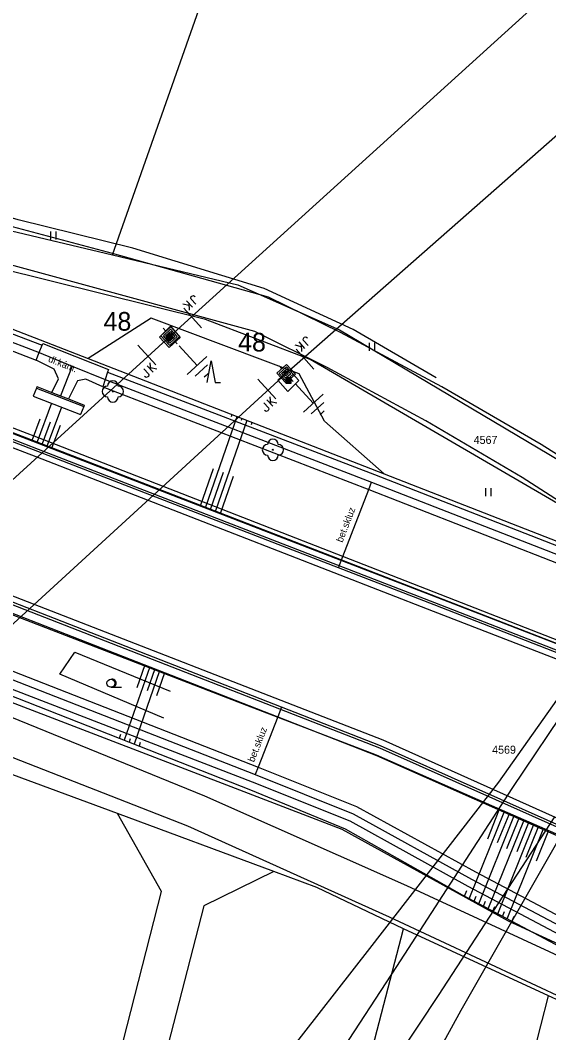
# Model space of a CAD drawing. Extents: x -540150 to -533593, y -1185082 to -1180066.
# Drawn here: x -535963.3 to -535913.7, y -1182211.6 to -1182116.7 of the extents above; entities that cross this region are included whole.
import ezdxf

# ---------------------------------------------------------------- set-up
doc = ezdxf.new("R2010")
doc.units = 0
for name, color, linetype in [('KN_HRAN_PARCEL', 7, 'Continuous'), ('KN_PARC_Č', 7, 'Continuous'), ('KN_VKP_HRAN_', 7, 'Continuous'), ('Vrstva 1', 7, 'Continuous'), ('Vrstva 10', 7, 'Continuous'), ('Vrstva 11', 7, 'Continuous'), ('Vrstva 13', 7, 'Continuous'), ('Vrstva 14', 7, 'Continuous'), ('Vrstva 15', 7, 'Continuous'), ('Vrstva 18', 7, 'Continuous'), ('Vrstva 2', 7, 'Continuous'), ('Vrstva 21', 7, 'Continuous'), ('Vrstva 22', 7, 'Continuous'), ('Vrstva 23', 7, 'Continuous'), ('Vrstva 25', 7, 'Continuous'), ('Vrstva 36', 7, 'Continuous'), ('Vrstva 40', 7, 'Continuous'), ('Vrstva 7', 7, 'Continuous'), ('Vrstva 9', 7, 'Continuous')]:
    doc.layers.add(name, color=color, linetype=linetype)

# ---------------------------------------------------------------- blocks, each defined once
blk = doc.blocks.new('VN840')
at = {"layer": 'Vrstva 15'}
for points in [[(-0.009, 1.414), (-0.009, -1.086)], [(-1.092, -0.594), (-1.092, -1.243)], [(-0.678, -0.594), (-0.678, -1.421)], [(-0.678, -1.106), (-0.265, -0.594)], [(-0.541, -0.938), (-0.196, -1.421)], [(-1.505, -1.243), (-1.505, -1.145)], [(-1.476, -1.352), (-1.505, -1.243)], [(-1.328, -1.421), (-1.476, -1.352)], [(-1.269, -1.421), (-1.328, -1.421)], [(-1.131, -1.352), (-1.269, -1.421)], [(-1.092, -1.243), (-1.131, -1.352)]]:
    blk.add_lwpolyline(points, dxfattribs=at)
blk = doc.blocks.new('VN810')
at = {"layer": 'Vrstva 14'}
for points in [[(0.004, -1.247), (0.004, -3.747)], [(1.254, -3.747), (-1.246, -3.747)], [(0.772, -4.367), (-0.803, -4.367)], [(0.004, -4.997), (-0.252, -4.997)], [(0.27, -4.997), (0.004, -4.997)]]:
    blk.add_lwpolyline(points, dxfattribs=at)
blk = doc.blocks.new('VN470')
at = {"layer": 'Vrstva 2'}
for points in [[(0, 1.22), (0, 1.97)], [(-1.23, 1.22), (1.23, 1.22)], [(-1.23, -1.23), (-1.23, 1.22)], [(-0.92, 0.9), (0.92, 0.9)], [(-0.92, -0.95), (-0.92, 0.9)], [(-0.61, 0.61), (0.61, 0.61)], [(-0.61, -0.62), (-0.61, 0.61)], [(-0.31, -0.27), (-0.31, 0.34)], [(-0.31, 0.34), (0.31, 0.34)], [(0.31, 0.34), (0.31, -0.27)], [(0.61, 0.61), (0.61, -0.62)], [(0.92, 0.9), (0.92, -0.95)], [(1.23, 1.22), (1.23, -1.23)], [(1.23, -1.23), (-1.23, -1.23)], [(0.92, -0.95), (-0.92, -0.95)], [(0.61, -0.62), (-0.61, -0.62)], [(0.31, -0.27), (-0.31, -0.27)], [(0, -1.23), (0, -1.98)]]:
    blk.add_lwpolyline(points, dxfattribs=at)

msp = doc.modelspace()

# ---------------------------------------------------------------- linework, layer by layer
at = {"layer": 'KN_HRAN_PARCEL'}
for p, q in [((-535954.61, -1182138.731), (-535922.28, -1182046.861)), ((-535976.82, -1182133.431), (-535954.61, -1182138.731)), ((-535945.9, -1182144.781), (-535976.88, -1182137.091)), ((-535954.61, -1182138.731), (-535942.86, -1182141.541)), ((-535942.86, -1182141.541), (-535933.35, -1182145.761)), ((-535936.09, -1182148.541), (-535945.9, -1182144.781)), ((-535933.35, -1182145.761), (-535908.58, -1182160.481)), ((-535904.51, -1182166.941), (-535936.09, -1182148.541)), ((-535990.5, -1182170.521), (-535933.13, -1182192.551)), ((-535954.15, -1182191.101), (-535973.6, -1182183.901)), ((-535939.5, -1182196.531), (-535954.15, -1182191.101)), ((-535950.03, -1182198.411), (-535954.15, -1182191.101)), ((-535933.13, -1182192.551), (-535917.52, -1182201.141)), ((-535939.5, -1182196.531), (-535946.07, -1182199.751)), ((-535935.45, -1182198.031), (-535939.5, -1182196.531)), ((-535961.28, -1182242.481), (-535950.03, -1182198.411)), ((-535927.35, -1182201.891), (-535935.45, -1182198.031)), ((-535946.07, -1182199.751), (-535967.59, -1182283.081)), ((-535917.52, -1182201.141), (-535896.74, -1182210.761)), ((-535949.27, -1182286.611), (-535927.35, -1182201.891)), ((-535913.75, -1182208.201), (-535927.35, -1182201.891)), ((-535934.72, -1182289.281), (-535913.75, -1182208.201)), ((-535899.65, -1182214.531), (-535913.75, -1182208.201))]:
    msp.add_line(p, q, dxfattribs=at)
at = {"layer": 'KN_VKP_HRAN_'}
for p, q in [((-535981.59, -1182148.651), (-535937.67, -1182165.641)), ((-535942.42, -1182180.801), (-535987.59, -1182163.381)), ((-535937.67, -1182165.641), (-535925.53, -1182170.331)), ((-535925.53, -1182170.331), (-535886.82, -1182185.291)), ((-535929.86, -1182185.641), (-535942.42, -1182180.801)), ((-535919.56, -1182190.151), (-535929.86, -1182185.641)), ((-535874.78, -1182209.781), (-535919.56, -1182190.151))]:
    msp.add_line(p, q, dxfattribs=at)
at = {"layer": 'Vrstva 1'}
for points in [[(-535558.368, -1181516.469), (-535557.878, -1181544.084), (-535587.84, -1181626.353), (-535619.52, -1181709.124), (-535651.774, -1181794.025), (-535681.118, -1181869.537), (-535710.089, -1181945.05), (-535783.949, -1182011.48), (-535866.194, -1182086.355), (-535938.342, -1182149.865), (-536013.115, -1182218.385), (-536091.769, -1182289.299), (-536171.392, -1182361.635), (-536250.642, -1182434.045), (-536331.087, -1182507.053), (-536410.337, -1182579.165), (-536496.481, -1182657.635), (-536561.105, -1182716.879), (-536627.071, -1182777.544), (-536686.639, -1182832.241), (-536719.157, -1182861.025)], [(-536097.51, -1182281.301), (-536020.219, -1182211.016), (-535949.211, -1182146.344), (-535873.11, -1182077.361)]]:
    msp.add_lwpolyline(points, dxfattribs=at)
at = {"layer": 'Vrstva 10'}
for p, q in [((-535999.152, -1182143.265), (-535961.806, -1182157.64)), ((-535961.806, -1182157.64), (-535924.543, -1182172.116)), ((-535929.241, -1182184.222), (-535966.464, -1182169.759)), ((-535924.543, -1182172.116), (-535887.319, -1182186.627)), ((-535892.817, -1182200.554), (-535929.241, -1182184.222))]:
    msp.add_line(p, q, dxfattribs=at)
at = {"layer": 'Vrstva 11'}
for p, q in [((-535954.619, -1182138.592), (-535987.977, -1182129.737)), ((-535939.999, -1182142.692), (-535954.619, -1182138.592)), ((-535978.77, -1182140.514), (-535961.22, -1182147.189)), ((-535979.308, -1182141.915), (-535961.772, -1182148.594)), ((-535961.158, -1182147.03), (-535955.002, -1182149.488)), ((-535960.076, -1182149.43), (-535961.772, -1182148.594)), ((-535959.681, -1182150.342), (-535960.076, -1182149.43)), ((-535955.073, -1182149.711), (-535930.053, -1182159.33)), ((-535960.296, -1182151.626), (-535959.681, -1182150.342)), ((-535957.886, -1182150.526), (-535958.754, -1182152.228)), ((-535957.122, -1182150.388), (-535957.886, -1182150.526)), ((-535955.518, -1182151.106), (-535957.122, -1182150.388)), ((-535962.043, -1182151.964), (-535957.611, -1182153.694)), ((-535961.753, -1182151.219), (-535957.321, -1182152.949)), ((-535955.518, -1182151.106), (-535930.595, -1182160.728)), ((-535930.053, -1182159.33), (-535908.205, -1182167.855)), ((-535930.595, -1182160.728), (-535908.751, -1182169.253)), ((-535965.825, -1182177.02), (-535940.969, -1182186.743)), ((-535966.413, -1182178.512), (-535941.521, -1182188.137)), ((-535945.968, -1182189.459), (-535965.055, -1182181.705)), ((-535966.74, -1182184.782), (-535947.575, -1182192.239)), ((-535893.039, -1182201.03), (-535929.508, -1182184.744)), ((-535940.969, -1182186.743), (-535931.735, -1182190.438)), ((-535941.521, -1182188.137), (-535932.379, -1182191.796)), ((-535927.031, -1182197.883), (-535945.968, -1182189.459)), ((-535931.735, -1182190.438), (-535920.593, -1182196.578)), ((-535932.379, -1182191.796), (-535921.307, -1182197.898)), ((-535947.575, -1182192.239), (-535928.669, -1182200.785)), ((-535920.593, -1182196.578), (-535909.023, -1182202.707)), ((-535908.913, -1182206.272), (-535927.031, -1182197.883)), ((-535921.307, -1182197.898), (-535909.683, -1182204.055)), ((-535928.669, -1182200.785), (-535910.744, -1182209.177))]:
    msp.add_line(p, q, dxfattribs=at)
for points in [[(-535941.267, -1182145.916), (-535979.211, -1182135.586), (-535989.251, -1182132.922)], [(-535961.62, -1182157.165), (-535982.138, -1182149.265), (-535998.934, -1182142.798)], [(-535905.327, -1182162.264), (-535914.434, -1182156.504), (-535923.749, -1182151.086), (-535933.258, -1182146.017), (-535939.999, -1182142.692)], [(-535907.366, -1182165.288), (-535916.207, -1182159.61), (-535925.257, -1182154.273), (-535934.504, -1182149.284), (-535941.267, -1182145.916)], [(-535961.772, -1182148.594), (-535961.494, -1182147.887), (-535961.22, -1182147.189), (-535961.158, -1182147.03)], [(-535955.002, -1182149.488), (-535955.073, -1182149.711), (-535955.315, -1182150.421), (-535955.518, -1182151.106)], [(-535961.698, -1182151.079), (-535961.753, -1182151.219), (-535962.043, -1182151.964)], [(-535961.698, -1182151.079), (-535960.296, -1182151.626), (-535959.491, -1182151.94), (-535958.754, -1182152.228), (-535957.266, -1182152.809)], [(-535957.266, -1182152.809), (-535957.321, -1182152.949), (-535957.611, -1182153.694)], [(-535924.459, -1182171.532), (-535933.43, -1182168.064), (-535961.62, -1182157.165)], [(-535929.508, -1182184.744), (-535938.784, -1182181.128), (-535966.654, -1182170.262)], [(-535887.045, -1182186.166), (-535888.791, -1182185.483), (-535924.459, -1182171.532)]]:
    msp.add_lwpolyline(points, dxfattribs=at)
at = {"layer": 'Vrstva 14'}
for p, q in [((-535979.038, -1182141.215), (-535961.494, -1182147.887)), ((-535961.494, -1182147.887), (-535958.39, -1182149.162)), ((-535958.39, -1182149.162), (-535959.491, -1182151.94)), ((-535958.39, -1182149.162), (-535955.315, -1182150.421)), ((-535955.315, -1182150.421), (-535930.324, -1182160.029)), ((-535930.324, -1182160.029), (-535908.478, -1182168.554)), ((-535933.143, -1182167.321), (-535933.024, -1182167.014)), ((-535933.43, -1182168.064), (-535933.143, -1182167.321)), ((-535906.627, -1182171.421), (-535918.429, -1182188.146)), ((-535917.151, -1182188.738), (-535905.954, -1182172.109)), ((-535941.653, -1182188.912), (-535969.676, -1182177.875)), ((-535966.063, -1182177.742), (-535941.245, -1182187.44)), ((-535938.784, -1182181.128), (-535939.134, -1182182.029)), ((-535929.859, -1182185.645), (-535893.41, -1182201.874)), ((-535941.245, -1182187.44), (-535932.057, -1182191.117)), ((-535932.79, -1182192.566), (-535941.653, -1182188.912)), ((-535918.429, -1182188.146), (-535930.511, -1182203.747)), ((-535927.962, -1182205.448), (-535917.151, -1182188.738)), ((-535932.057, -1182191.117), (-535920.95, -1182197.238)), ((-535913.184, -1182191.402), (-535924.102, -1182208.147)), ((-535921.81, -1182198.739), (-535932.79, -1182192.566)), ((-535921.918, -1182209.521), (-535911.97, -1182192.097)), ((-535920.95, -1182197.238), (-535909.353, -1182203.381)), ((-535910.094, -1182204.982), (-535921.81, -1182198.739)), ((-535930.511, -1182203.747), (-535943.004, -1182219.735)), ((-535938.966, -1182222.263), (-535927.962, -1182205.448)), ((-535924.102, -1182208.147), (-535935.104, -1182224.819)), ((-535931.564, -1182227.011), (-535921.918, -1182209.521))]:
    msp.add_line(p, q, dxfattribs=at)
for points in [[(-536017.311, -1182134.863), (-535981.843, -1182148.501), (-535961.302, -1182156.399)], [(-535978.552, -1182140.026), (-535956.9, -1182148.451)], [(-535956.9, -1182148.451), (-535929.14, -1182159.271)], [(-535961.302, -1182156.399), (-535933.143, -1182167.321), (-535888.458, -1182184.653), (-535886.823, -1182185.287)], [(-535929.14, -1182159.271), (-535837.641, -1182194.949)], [(-535933.024, -1182167.014), (-535930.595, -1182160.728), (-535930.324, -1182160.029)], [(-535966.998, -1182171.166), (-535939.134, -1182182.029), (-535929.859, -1182185.645)], [(-535939.134, -1182182.029), (-535940.969, -1182186.743), (-535941.245, -1182187.44)]]:
    msp.add_lwpolyline(points, dxfattribs=at)
at = {"layer": 'Vrstva 15'}
for p, q in [((-535960.331, -1182152.632), (-535961.69, -1182156.25)), ((-535959.399, -1182152.996), (-535960.758, -1182156.61)), ((-535942.953, -1182153.902), (-535945.906, -1182162.371)), ((-535943.418, -1182153.72), (-535943.481, -1182153.902)), ((-535961.426, -1182154.124), (-535962.157, -1182156.07)), ((-535960.465, -1182154.411), (-535961.224, -1182156.429)), ((-535959.518, -1182154.734), (-535960.291, -1182156.791)), ((-535942.02, -1182154.265), (-535944.973, -1182162.732)), ((-535942.486, -1182154.083), (-535942.551, -1182154.271)), ((-535941.554, -1182154.447), (-535941.625, -1182154.649)), ((-535945.188, -1182158.794), (-535946.372, -1182162.19)), ((-535944.244, -1182159.124), (-535945.439, -1182162.552)), ((-535943.314, -1182159.494), (-535944.507, -1182162.913)), ((-535951.13, -1182177.352), (-535953.53, -1182184.234)), ((-535951.596, -1182177.17), (-535952.345, -1182179.318)), ((-535950.664, -1182177.534), (-535951.383, -1182179.595)), ((-535950.198, -1182177.716), (-535952.599, -1182184.601)), ((-535949.732, -1182177.897), (-535950.489, -1182180.068)), ((-535953.869, -1182183.687), (-535953.996, -1182184.051)), ((-535952.95, -1182184.089), (-535953.065, -1182184.417)), ((-535952.01, -1182184.429), (-535952.134, -1182184.784)), ((-535919.443, -1182193.454), (-535918.359, -1182190.766)), ((-535921.171, -1182199.079), (-535917.901, -1182190.969)), ((-535920.283, -1182199.552), (-535916.987, -1182191.376)), ((-535919.396, -1182200.025), (-535916.073, -1182191.783)), ((-535918.512, -1182193.821), (-535917.444, -1182191.173)), ((-535917.656, -1182194.373), (-535916.53, -1182191.58)), ((-535918.509, -1182200.498), (-535915.159, -1182192.19)), ((-535917.621, -1182200.971), (-535914.245, -1182192.597)), ((-535916.691, -1182194.654), (-535915.616, -1182191.987)), ((-535915.824, -1182195.177), (-535914.702, -1182192.394)), ((-535914.885, -1182195.523), (-535913.787, -1182192.801)), ((-535921.615, -1182198.843), (-535921.397, -1182198.302)), ((-535920.727, -1182199.316), (-535920.542, -1182198.858)), ((-535919.84, -1182199.789), (-535919.651, -1182199.32)), ((-535918.952, -1182200.262), (-535918.767, -1182199.802)), ((-535918.064, -1182200.735), (-535917.883, -1182200.285)), ((-535917.176, -1182201.208), (-535916.978, -1182200.716))]:
    msp.add_line(p, q, dxfattribs=at)
at = {"layer": 'Vrstva 21'}
for points in [[(-535929.14, -1182159.271), (-535934.74, -1182154.331), (-535937.12, -1182149.871), (-535950.99, -1182144.661), (-535956.9, -1182148.451)], [(-535949.81, -1182182.161), (-535959.56, -1182178.021), (-535958.16, -1182175.981), (-535949.204, -1182179.633)]]:
    msp.add_lwpolyline(points, dxfattribs=at)
at = {"layer": 'Vrstva 22'}
for centre in [(-535954.59, -1182151.531), (-535939.58, -1182157.001)]:
    msp.add_circle(centre, 0.05, dxfattribs=at)
for centre, start, end in [((-535955.09, -1182151.531), 90, 270), ((-535954.59, -1182151.031), 0, 180), ((-535954.09, -1182151.531), 270, 90), ((-535954.59, -1182152.031), 180, 0), ((-535940.08, -1182157.001), 90, 270), ((-535939.58, -1182156.501), 0, 180), ((-535939.08, -1182157.001), 270, 90), ((-535939.58, -1182157.501), 180, 0)]:
    msp.add_arc(centre, 0.5, start, end, dxfattribs=at)
at = {"layer": 'Vrstva 23'}
msp.add_lwpolyline([(-535924.28, -1182150.251), (-535932.05, -1182145.711), (-535940.41, -1182141.871), (-535952.7, -1182138.091), (-535963.46, -1182135.451), (-535971.23, -1182133.191)], dxfattribs=at)
at = {"layer": 'Vrstva 25'}
for points in [[(-535949.603, -1182146.437), (-535949.264, -1182146.804), (-535948.896, -1182146.465), (-535949.236, -1182146.098)], [(-535949.532, -1182146.44), (-535949.261, -1182146.734), (-535948.967, -1182146.462), (-535949.238, -1182146.168)], [(-535949.462, -1182146.443), (-535949.258, -1182146.663), (-535949.038, -1182146.46), (-535949.241, -1182146.239)], [(-535949.391, -1182146.445), (-535949.255, -1182146.592), (-535949.108, -1182146.457), (-535949.244, -1182146.31)], [(-535949.32, -1182146.448), (-535949.253, -1182146.522), (-535949.179, -1182146.454), (-535949.247, -1182146.38)], [(-535938.361, -1182150.751), (-535937.861, -1182150.751), (-535937.861, -1182150.251), (-535938.361, -1182150.251)], [(-535938.311, -1182150.701), (-535937.911, -1182150.701), (-535937.911, -1182150.301), (-535938.311, -1182150.301)], [(-535938.261, -1182150.651), (-535937.961, -1182150.651), (-535937.961, -1182150.351), (-535938.261, -1182150.351)], [(-535938.211, -1182150.601), (-535938.011, -1182150.601), (-535938.011, -1182150.401), (-535938.211, -1182150.401)], [(-535938.161, -1182150.551), (-535938.061, -1182150.551), (-535938.061, -1182150.451), (-535938.161, -1182150.451)]]:
    msp.add_lwpolyline(points, close=True, dxfattribs=at)
at = {"layer": 'Vrstva 36'}
for p, q in [((-535960.391, -1182137.282), (-535960.391, -1182136.532)), ((-535959.891, -1182137.282), (-535959.891, -1182136.532)), ((-535930.534, -1182147.729), (-535930.534, -1182146.979)), ((-535930.034, -1182147.729), (-535930.034, -1182146.979)), ((-535919.609, -1182161.35), (-535919.609, -1182160.6)), ((-535919.109, -1182161.35), (-535919.109, -1182160.6)), ((-535954.763, -1182179.257), (-535953.763, -1182179.257))]:
    msp.add_line(p, q, dxfattribs=at)
msp.add_lwpolyline([(-535945.753, -1182150.679), (-535945.378, -1182148.679), (-535945.003, -1182150.679), (-535944.503, -1182150.679)], dxfattribs=at)
msp.add_circle((-535954.763, -1182178.881), 0.375, dxfattribs=at)
msp.add_arc((-535954.638, -1182178.881), 0.375, 260.40593, 99.59407, dxfattribs=at)
at = {"layer": 'Vrstva 7'}
for points in [[(-535961.161, -1182156.045), (-535981.714, -1182148.165), (-536017.167, -1182134.572)], [(-535949.18, -1182145.421), (-535948.27, -1182146.471), (-535949.31, -1182147.421), (-535950.2, -1182146.441), (-535949.18, -1182145.421)], [(-535938.045, -1182149.52), (-535939.12, -1182150.491), (-535938.18, -1182151.531), (-535937.15, -1182150.511), (-535938.045, -1182149.52)], [(-535886.684, -1182185.08), (-535888.366, -1182184.424), (-535933.024, -1182167.014), (-535961.161, -1182156.045)]]:
    msp.add_lwpolyline(points, dxfattribs=at)
at = {"layer": 'Vrstva 9'}
for p, q in [((-535961.548, -1182156.978), (-535998.862, -1182142.611)), ((-535924.387, -1182171.345), (-535961.548, -1182156.978)), ((-535966.726, -1182170.449), (-535929.581, -1182184.93)), ((-535886.972, -1182185.98), (-535924.386, -1182171.346)), ((-535929.581, -1182184.93), (-535893.121, -1182201.213))]:
    msp.add_line(p, q, dxfattribs=at)

# ---------------------------------------------------------------- block references
at = {"layer": 'Vrstva 13'}
for p, xscale, yscale, rotation in [((-535949.21, -1182146.344), 0.49999999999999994, 0.5000000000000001, 42.191250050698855), ((-535938.341, -1182149.865), 0.5000000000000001, 0.4999999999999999, 42.50131939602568)]:
    msp.add_blockref('VN470', p, dxfattribs=dict(at, xscale=xscale, yscale=yscale, rotation=rotation))
at = {"layer": 'Vrstva 15'}
for p, rotation in [((-535949.211, -1182146.345), 42.326149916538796), ((-535938.341, -1182149.864), 42.50179721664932)]:
    msp.add_blockref('VN810', p, dxfattribs=dict(at, rotation=rotation))
at = {"layer": 'Vrstva 18'}
for p, rotation in [((-535947.218, -1182144.538), -137.80874999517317), ((-535951.278, -1182148.227), 42.326338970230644), ((-535936.693, -1182148.402), -138.39599449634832), ((-535940.037, -1182151.418), 42.50131949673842)]:
    msp.add_blockref('VN840', p, dxfattribs=dict(at, rotation=rotation))

# ---------------------------------------------------------------- texts
at = {"layer": 'KN_PARC_Č'}
for s, p in [('4567', (-535920.761, -1182156.451)), ('4569', (-535919.03, -1182185.491))]:
    msp.add_text(s, height=0.75, dxfattribs=at).set_placement(p)
at = {"layer": 'Vrstva 14'}
for p in [(-535955.46, -1182145.838), (-535942.843, -1182147.788)]:
    msp.add_text('48', height=1.75, dxfattribs=at).set_placement(p)
at = {"layer": 'Vrstva 40'}
for s, rotation, p in [('dl.kám.', 338.2339, (-535960.696, -1182148.722)), ('bet.skluz', 68.86555, (-535933.068, -1182165.741)), ('bet.skluz', 68.69957, (-535941.352, -1182186.337))]:
    msp.add_text(s, height=0.65, rotation=rotation, dxfattribs=at).set_placement(p)

doc.saveas('drawing.dxf')
